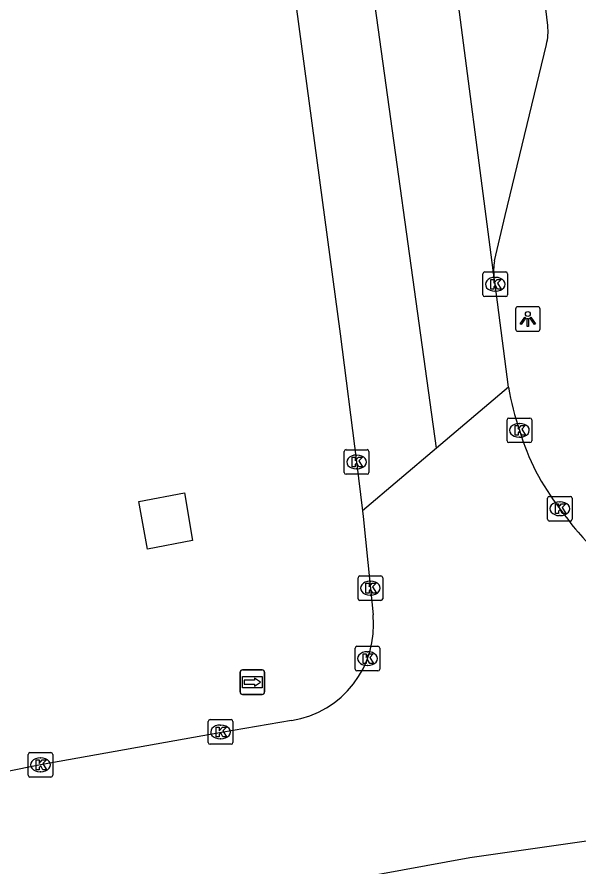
# Model space of a CAD drawing. Extents: x 161477 to 163040, y 383680 to 384868.
# Drawn here: x 161502.64 to 161525.44, y 383999.48 to 384033.98 of the extents above; entities that cross this region are included whole.
import ezdxf

# ---------------------------------------------------------------- set-up
doc = ezdxf.new("R2010")
doc.units = 0
for name, color, linetype in [('IMGEO_Berm_groen', 7, 'Continuous'), ('IMGEO_Kolk', 7, 'Continuous'), ('IMGEO_Lichtpunt', 7, 'Continuous'), ('IMGEO_OVBaan_gesloten', 7, 'Continuous'), ('IMGEO_Rijbaan_lokaal_gesloten', 7, 'Continuous'), ('IMGEO_Wegwijzer', 7, 'Continuous')]:
    doc.layers.add(name, color=color, linetype=linetype)

msp = doc.modelspace()

# ---------------------------------------------------------------- linework, layer by layer
at = {"layer": 'IMGEO_Berm_groen'}
msp.add_lwpolyline([(161509.436, 384014.667), (161509.758, 384012.725), (161507.931, 384012.377), (161507.584, 384014.321), (161509.436, 384014.667)], dxfattribs=at)
at = {"layer": 'IMGEO_Kolk'}
for p, q in [((161521.541, 384022.708), (161521.541, 384023.56)), ((161521.616, 384023.634), (161522.468, 384023.634)), ((161522.029, 384023.414), (161522.054, 384023.414)), ((161522.542, 384023.56), (161522.542, 384022.708)), ((161522.052, 384022.854), (161522.027, 384022.854)), ((161522.468, 384022.634), (161521.616, 384022.634)), ((161522.521, 384016.778), (161522.521, 384017.63)), ((161522.596, 384017.704), (161523.448, 384017.704)), ((161523.522, 384017.63), (161523.522, 384016.778)), ((161523.009, 384017.484), (161523.034, 384017.484)), ((161523.032, 384016.924), (161523.007, 384016.924)), ((161523.448, 384016.704), (161522.596, 384016.704)), ((161515.915, 384015.493), (161515.915, 384016.345)), ((161515.99, 384016.419), (161516.842, 384016.419)), ((161516.403, 384016.199), (161516.428, 384016.199)), ((161516.916, 384016.345), (161516.916, 384015.493)), ((161516.426, 384015.639), (161516.401, 384015.639)), ((161516.842, 384015.419), (161515.99, 384015.419)), ((161524.16, 384013.596), (161524.16, 384014.448)), ((161524.235, 384014.522), (161525.087, 384014.522)), ((161525.161, 384014.448), (161525.161, 384013.596)), ((161524.648, 384014.302), (161524.673, 384014.302)), ((161525.087, 384013.522), (161524.235, 384013.522)), ((161524.671, 384013.742), (161524.646, 384013.742)), ((161516.475, 384010.37), (161516.475, 384011.222)), ((161516.55, 384011.296), (161517.402, 384011.296)), ((161516.963, 384011.076), (161516.988, 384011.076)), ((161517.476, 384011.222), (161517.476, 384010.37)), ((161517.402, 384010.296), (161516.55, 384010.296)), ((161516.986, 384010.516), (161516.961, 384010.516)), ((161516.356, 384007.511), (161516.356, 384008.363)), ((161516.431, 384008.437), (161517.283, 384008.437)), ((161517.357, 384008.363), (161517.357, 384007.511)), ((161516.844, 384008.217), (161516.869, 384008.217)), ((161516.867, 384007.657), (161516.842, 384007.657)), ((161517.283, 384007.437), (161516.431, 384007.437)), ((161510.396, 384004.532), (161510.396, 384005.384)), ((161510.471, 384005.458), (161511.323, 384005.458)), ((161510.884, 384005.238), (161510.909, 384005.238)), ((161511.397, 384005.384), (161511.397, 384004.532)), ((161511.323, 384004.458), (161510.471, 384004.458)), ((161510.907, 384004.678), (161510.882, 384004.678)), ((161503.166, 384004.124), (161504.018, 384004.124)), ((161503.091, 384003.198), (161503.091, 384004.05)), ((161503.579, 384003.904), (161503.604, 384003.904)), ((161504.092, 384004.05), (161504.092, 384003.198)), ((161504.018, 384003.124), (161503.166, 384003.124)), ((161503.602, 384003.344), (161503.577, 384003.344))]:
    msp.add_line(p, q, dxfattribs=at)
for points in [[(161521.541, 384022.708), (161521.541, 384023.56)], [(161521.616, 384023.634), (161522.468, 384023.634)], [(161522.542, 384023.56), (161522.542, 384022.708)], [(161521.862, 384023.334), (161521.985, 384023.334), (161521.985, 384023.183), (161522.115, 384023.334), (161522.279, 384023.334), (161522.133, 384023.183), (161522.286, 384022.934), (161522.134, 384022.934), (161522.049, 384023.098), (161521.985, 384023.031), (161521.985, 384022.934), (161521.862, 384022.934), (161521.862, 384023.334)], [(161522.468, 384022.634), (161521.616, 384022.634)], [(161522.521, 384016.778), (161522.521, 384017.63)], [(161522.596, 384017.704), (161523.448, 384017.704)], [(161523.522, 384017.63), (161523.522, 384016.778)], [(161522.842, 384017.404), (161522.965, 384017.404), (161522.965, 384017.253), (161523.095, 384017.404), (161523.259, 384017.404), (161523.113, 384017.253), (161523.266, 384017.004), (161523.114, 384017.004), (161523.029, 384017.168), (161522.965, 384017.101), (161522.965, 384017.004), (161522.842, 384017.004), (161522.842, 384017.404)], [(161523.448, 384016.704), (161522.596, 384016.704)], [(161515.915, 384015.493), (161515.915, 384016.345)], [(161515.99, 384016.419), (161516.842, 384016.419)], [(161516.916, 384016.345), (161516.916, 384015.493)], [(161516.236, 384016.119), (161516.359, 384016.119), (161516.359, 384015.968), (161516.489, 384016.119), (161516.653, 384016.119), (161516.507, 384015.968), (161516.66, 384015.719), (161516.508, 384015.719), (161516.423, 384015.883), (161516.359, 384015.816), (161516.359, 384015.719), (161516.236, 384015.719), (161516.236, 384016.119)], [(161516.842, 384015.419), (161515.99, 384015.419)], [(161524.16, 384013.596), (161524.16, 384014.448)], [(161524.235, 384014.522), (161525.087, 384014.522)], [(161525.161, 384014.448), (161525.161, 384013.596)], [(161524.481, 384014.222), (161524.604, 384014.222), (161524.604, 384014.071), (161524.734, 384014.222), (161524.898, 384014.222), (161524.752, 384014.071), (161524.905, 384013.822), (161524.753, 384013.822), (161524.668, 384013.986), (161524.604, 384013.919), (161524.604, 384013.822), (161524.481, 384013.822), (161524.481, 384014.222)], [(161525.087, 384013.522), (161524.235, 384013.522)], [(161516.475, 384010.37), (161516.475, 384011.222)], [(161516.55, 384011.296), (161517.402, 384011.296)], [(161516.796, 384010.996), (161516.919, 384010.996), (161516.919, 384010.845), (161517.049, 384010.996), (161517.213, 384010.996), (161517.067, 384010.845), (161517.22, 384010.596), (161517.068, 384010.596), (161516.983, 384010.76), (161516.919, 384010.693), (161516.919, 384010.596), (161516.796, 384010.596), (161516.796, 384010.996)], [(161517.476, 384011.222), (161517.476, 384010.37)], [(161517.402, 384010.296), (161516.55, 384010.296)], [(161516.356, 384007.511), (161516.356, 384008.363)], [(161516.431, 384008.437), (161517.283, 384008.437)], [(161517.357, 384008.363), (161517.357, 384007.511)], [(161516.677, 384008.137), (161516.8, 384008.137), (161516.8, 384007.986), (161516.93, 384008.137), (161517.094, 384008.137), (161516.948, 384007.986), (161517.101, 384007.737), (161516.949, 384007.737), (161516.864, 384007.901), (161516.8, 384007.834), (161516.8, 384007.737), (161516.677, 384007.737), (161516.677, 384008.137)], [(161517.283, 384007.437), (161516.431, 384007.437)], [(161510.396, 384004.532), (161510.396, 384005.384)], [(161510.471, 384005.458), (161511.323, 384005.458)], [(161510.717, 384005.158), (161510.84, 384005.158), (161510.84, 384005.007), (161510.97, 384005.158), (161511.134, 384005.158), (161510.988, 384005.007), (161511.141, 384004.758), (161510.989, 384004.758), (161510.904, 384004.922), (161510.84, 384004.855), (161510.84, 384004.758), (161510.717, 384004.758), (161510.717, 384005.158)], [(161511.397, 384005.384), (161511.397, 384004.532)], [(161511.323, 384004.458), (161510.471, 384004.458)], [(161503.166, 384004.124), (161504.018, 384004.124)], [(161503.091, 384003.198), (161503.091, 384004.05)], [(161503.412, 384003.824), (161503.535, 384003.824), (161503.535, 384003.673), (161503.665, 384003.824), (161503.829, 384003.824), (161503.683, 384003.673), (161503.836, 384003.424), (161503.684, 384003.424), (161503.599, 384003.588), (161503.535, 384003.521), (161503.535, 384003.424), (161503.412, 384003.424), (161503.412, 384003.824)], [(161504.092, 384004.05), (161504.092, 384003.198)], [(161504.018, 384003.124), (161503.166, 384003.124)]]:
    msp.add_lwpolyline(points, dxfattribs=at)
for centre, start, end in [((161521.618, 384023.558), 91.552, 178.448), ((161521.618, 384023.558), 91.552, 178.448), ((161522.466, 384023.558), 1.552, 88.448), ((161522.466, 384023.558), 1.552, 88.448), ((161521.618, 384022.71), 181.552, 268.448), ((161521.618, 384022.71), 181.552, 268.448), ((161522.466, 384022.71), 271.552, 358.448), ((161522.466, 384022.71), 271.552, 358.448), ((161522.598, 384017.628), 91.552, 178.448), ((161522.598, 384017.628), 91.552, 178.448), ((161523.446, 384017.628), 1.552, 88.448), ((161523.446, 384017.628), 1.552, 88.448), ((161522.598, 384016.78), 181.552, 268.448), ((161522.598, 384016.78), 181.552, 268.448), ((161523.446, 384016.78), 271.552, 358.448), ((161523.446, 384016.78), 271.552, 358.448), ((161515.992, 384016.343), 91.552, 178.448), ((161515.992, 384016.343), 91.552, 178.448), ((161516.84, 384016.343), 1.552, 88.448), ((161516.84, 384016.343), 1.552, 88.448), ((161515.992, 384015.495), 181.552, 268.448), ((161515.992, 384015.495), 181.552, 268.448), ((161516.84, 384015.495), 271.552, 358.448), ((161516.84, 384015.495), 271.552, 358.448), ((161524.237, 384014.446), 91.552, 178.448), ((161524.237, 384014.446), 91.552, 178.448), ((161525.085, 384014.446), 1.552, 88.448), ((161525.085, 384014.446), 1.552, 88.448), ((161524.237, 384013.598), 181.552, 268.448), ((161524.237, 384013.598), 181.552, 268.448), ((161525.085, 384013.598), 271.552, 358.448), ((161525.085, 384013.598), 271.552, 358.448), ((161516.552, 384011.22), 91.552, 178.448), ((161516.552, 384011.22), 91.552, 178.448), ((161517.4, 384011.22), 1.552, 88.448), ((161517.4, 384011.22), 1.552, 88.448), ((161516.552, 384010.372), 181.552, 268.448), ((161516.552, 384010.372), 181.552, 268.448), ((161517.4, 384010.372), 271.552, 358.448), ((161517.4, 384010.372), 271.552, 358.448), ((161516.433, 384008.361), 91.552, 178.448), ((161516.433, 384008.361), 91.552, 178.448), ((161517.281, 384008.361), 1.552, 88.448), ((161517.281, 384008.361), 1.552, 88.448), ((161516.433, 384007.513), 181.552, 268.448), ((161516.433, 384007.513), 181.552, 268.448), ((161517.281, 384007.513), 271.552, 358.448), ((161517.281, 384007.513), 271.552, 358.448), ((161510.473, 384005.382), 91.552, 178.448), ((161510.473, 384005.382), 91.552, 178.448), ((161511.321, 384005.382), 1.552, 88.448), ((161511.321, 384005.382), 1.552, 88.448), ((161510.473, 384004.534), 181.552, 268.448), ((161510.473, 384004.534), 181.552, 268.448), ((161511.321, 384004.534), 271.552, 358.448), ((161511.321, 384004.534), 271.552, 358.448), ((161503.168, 384004.048), 91.552, 178.448), ((161503.168, 384004.048), 91.552, 178.448), ((161504.016, 384004.048), 1.552, 88.448), ((161504.016, 384004.048), 1.552, 88.448), ((161503.168, 384003.2), 181.552, 268.448), ((161503.168, 384003.2), 181.552, 268.448), ((161504.016, 384003.2), 271.552, 358.448), ((161504.016, 384003.2), 271.552, 358.448)]:
    msp.add_arc(centre, 0.0765, start, end, dxfattribs=at)
for centre, major_axis, ratio, start_param, end_param in [((161522.028, 384023.134), (-0.387, 0.002), 0.722429, 4.712389, 7.853982), ((161522.053, 384023.134), (-0.39, 0.002), 0.717154, 1.570796, 4.712389), ((161523.008, 384017.204), (-0.387, 0.002), 0.722429, 4.712389, 7.853982), ((161523.033, 384017.204), (-0.39, 0.002), 0.717154, 1.570796, 4.712389), ((161516.402, 384015.919), (-0.387, 0.002), 0.722429, 4.712389, 7.853982), ((161516.427, 384015.919), (-0.39, 0.002), 0.717154, 1.570796, 4.712389), ((161524.647, 384014.022), (-0.387, 0.002), 0.722429, 4.712389, 7.853982), ((161524.672, 384014.022), (-0.39, 0.002), 0.717154, 1.570796, 4.712389), ((161516.962, 384010.796), (-0.387, 0.002), 0.722429, 4.712389, 7.853982), ((161516.987, 384010.796), (-0.39, 0.002), 0.717154, 1.570796, 4.712389), ((161516.843, 384007.937), (-0.387, 0.002), 0.722429, 4.712389, 7.853982), ((161516.868, 384007.937), (-0.39, 0.002), 0.717154, 1.570796, 4.712389), ((161510.883, 384004.958), (-0.387, 0.002), 0.722429, 4.712389, 7.853982), ((161510.908, 384004.958), (-0.39, 0.002), 0.717154, 1.570796, 4.712389), ((161503.578, 384003.624), (-0.387, 0.002), 0.722429, 4.712389, 7.853982), ((161503.603, 384003.624), (-0.39, 0.002), 0.717154, 1.570796, 4.712389)]:
    msp.add_ellipse(centre, major_axis=major_axis, ratio=ratio, start_param=start_param, end_param=end_param, dxfattribs=at)
at = {"layer": 'IMGEO_Lichtpunt'}
for p, q in [((161522.864, 384022.129), (161522.864, 384021.322)), ((161522.864, 384022.129), (161522.864, 384021.322)), ((161523.766, 384022.224), (161522.958, 384022.224)), ((161523.766, 384022.224), (161522.958, 384022.224)), ((161523.86, 384021.322), (161523.86, 384022.129)), ((161523.86, 384021.322), (161523.86, 384022.129)), ((161522.958, 384021.228), (161523.766, 384021.228)), ((161522.958, 384021.228), (161523.766, 384021.228))]:
    msp.add_line(p, q, dxfattribs=at)
for points in [[(161523.238, 384021.793), (161523.277, 384021.765), (161523.089, 384021.503), (161523.051, 384021.53), (161523.238, 384021.793)], [(161523.34, 384021.745), (161523.387, 384021.745), (161523.387, 384021.423), (161523.34, 384021.423), (161523.34, 384021.745)], [(161523.45, 384021.765), (161523.488, 384021.792), (161523.675, 384021.53), (161523.636, 384021.502), (161523.45, 384021.765)]]:
    msp.add_lwpolyline(points, dxfattribs=at)
msp.add_circle((161523.363, 384021.927), 0.0994, dxfattribs=at)
for centre, start, end in [((161522.958, 384022.129), 90, 180), ((161522.958, 384022.129), 90, 180), ((161523.766, 384022.129), 0, 90), ((161523.766, 384022.129), 0, 90), ((161522.958, 384021.322), 180, 270), ((161522.958, 384021.322), 180, 270), ((161523.766, 384021.322), 270, 0), ((161523.766, 384021.322), 270, 360)]:
    msp.add_arc(centre, 0.0946, start, end, dxfattribs=at)
at = {"layer": 'IMGEO_OVBaan_gesloten'}
for points in [[(161521.992, 384023.395), (161520.306, 384036.379), (161519.33, 384043.765)], [(161524.174, 384033.636), (161524.047, 384034.652)], [(161522.008, 384024.083), (161522.441, 384025.921), (161524.12, 384032.862)]]:
    msp.add_lwpolyline(points, dxfattribs=at)
for centre, radius, start, end in [((161521.681, 384033.421), 2.502, 347.0893, 4.9288), ((161524.334, 384023.685), 2.36, 170.2829, 187.0527)]:
    msp.add_arc(centre, radius, start, end, dxfattribs=at)
at = {"layer": 'IMGEO_Rijbaan_lokaal_gesloten'}
for points in [[(161519.658, 384016.476), (161516.91, 384036.302), (161514.276, 384060.331), (161512.771, 384084.199), (161512.45, 384106.854)], [(161511.594, 384054.883), (161513.763, 384035.93), (161515.753, 384021.118), (161516.416, 384015.919), (161516.652, 384013.931)], [(161522.583, 384018.952), (161522.042, 384023.134), (161521.992, 384023.395)], [(161522.583, 384018.952), (161519.658, 384016.476)], [(161519.658, 384016.476), (161516.652, 384013.931)], [(161516.652, 384013.931), (161516.678, 384013.71), (161516.965, 384010.902), (161517.087, 384009.715)], [(161513.78, 384005.418), (161510.936, 384004.943), (161503.592, 384003.624), (161496.272, 384002.155), (161488.872, 384000.566), (161487.386, 384000.259)], [(161540.294, 384002.523), (161529.171, 384001.055), (161525.836, 384000.536), (161521.003, 383999.847), (161504.921, 383996.902), (161495.458, 383994.932), (161487.915, 383993.382), (161486.217, 383992.966)]]:
    msp.add_lwpolyline(points, dxfattribs=at)
for centre, radius, start, end in [((161532.986, 384020.636), 10.539, 189.1926, 199.0032), ((161532.294, 384019.967), 9.675, 196.5921, 217.9125), ((161535.844, 384021.959), 13.713, 215.3668, 225.3951), ((161513.155, 384009.32), 3.951, 279.0943, 5.7415)]:
    msp.add_arc(centre, radius, start, end, dxfattribs=at)
at = {"layer": 'IMGEO_Wegwijzer'}
for p, q in [((161511.691, 384006.581), (161511.691, 384007.381)), ((161511.691, 384007.381), (161511.691, 384006.581)), ((161511.791, 384007.481), (161512.581, 384007.481)), ((161512.581, 384007.481), (161511.791, 384007.481)), ((161512.681, 384007.381), (161512.681, 384006.581)), ((161512.681, 384006.581), (161512.681, 384007.381)), ((161512.581, 384006.481), (161511.791, 384006.481)), ((161511.791, 384006.481), (161512.581, 384006.481))]:
    msp.add_line(p, q, dxfattribs=at)
for points in [[(161511.792, 384007.213), (161512.58, 384007.213), (161512.58, 384006.749), (161511.792, 384006.749), (161511.792, 384007.213)], [(161511.857, 384007.065), (161511.857, 384006.981), (161511.857, 384006.897), (161512.268, 384006.897), (161512.268, 384006.814), (161512.515, 384006.981), (161512.268, 384007.148), (161512.268, 384007.065), (161511.857, 384007.065)]]:
    msp.add_lwpolyline(points, dxfattribs=at)
for centre, start, end in [((161511.791, 384007.381), 90, 180), ((161511.791, 384007.381), 90, 180), ((161512.581, 384007.381), 0, 90), ((161512.581, 384007.381), 360, 90), ((161511.791, 384006.581), 180, 270), ((161511.791, 384006.581), 180, 270), ((161512.581, 384006.581), 270, 0), ((161512.581, 384006.581), 270, 0)]:
    msp.add_arc(centre, 0.1, start, end, dxfattribs=at)

doc.saveas('drawing.dxf')
